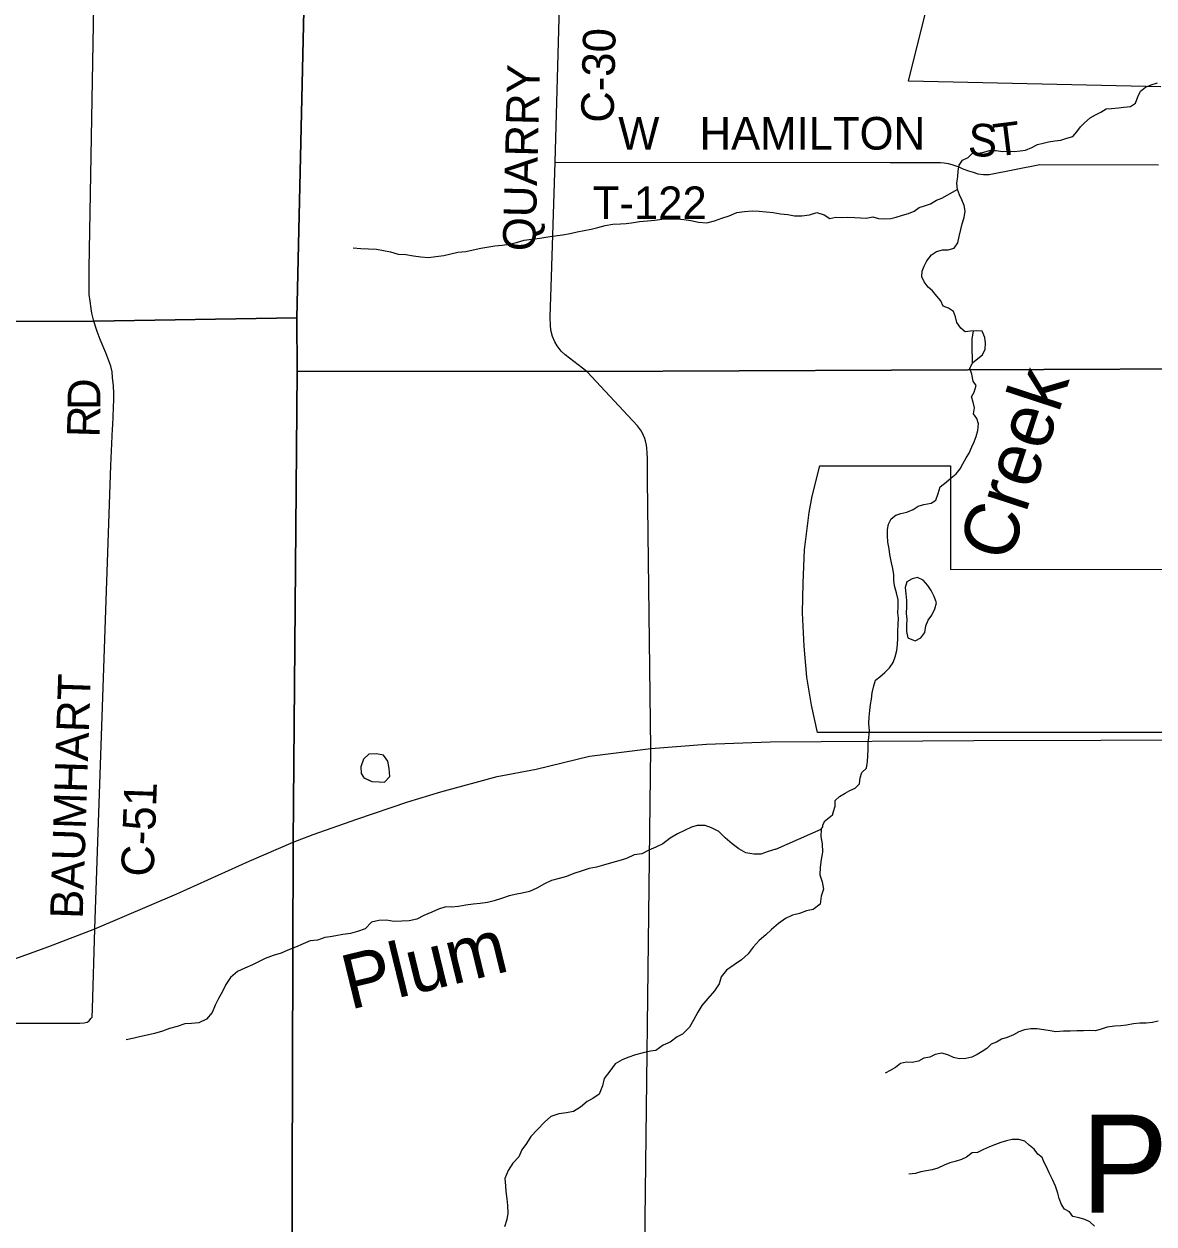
# Model space of a CAD drawing. Extents: x 1857828 to 2277390, y 930619 to 1324581.
# Drawn here: x 2029836 to 2040223, y 1185158 to 1196191 of the extents above; entities that cross this region are included whole.
import ezdxf

# ---------------------------------------------------------------- set-up
doc = ezdxf.new("R2010")
doc.units = 0
for name, color, linetype in [('GM_X_Corporation', 7, 'Continuous'), ('GM_X_County_Road', 7, 'Continuous'), ('GM_X_County_Road_Text', 7, 'Continuous'), ('GM_X_Minor_Lake', 7, 'Continuous'), ('GM_X_Minor_River', 7, 'Continuous'), ('GM_X_Minor_River_Text', 7, 'Continuous'), ('GM_X_Township', 7, 'Continuous'), ('GM_X_Township_Road', 7, 'Continuous'), ('GM_X_Township_Road_Text', 7, 'Continuous'), ('GM_X_Township_Text', 7, 'Continuous'), ('GM_X_US_Route', 7, 'Continuous')]:
    doc.layers.add(name, color=color, linetype=linetype)

msp = doc.modelspace()

# ---------------------------------------------------------------- linework, layer by layer
at = {"layer": 'GM_X_Corporation'}
for points in [[(2040286, 1195613), (2037966, 1195665), (2039183, 1200555), (2040495, 1200517)], [(2042156, 1189676), (2037129, 1189677), (2037076, 1189928), (2037032, 1190186), (2037009, 1190471), (2036993, 1190776), (2036998, 1191050), (2037012, 1191357), (2037034, 1191554), (2037053, 1191700), (2037082, 1191849), (2037152, 1192128), (2038354, 1192128), (2038354, 1191177), (2041543, 1191179)]]:
    msp.add_lwpolyline(points, dxfattribs=at)
at = {"layer": 'GM_X_County_Road'}
for points in [[(2035012, 1192993), (2035009, 1192996), (2034809, 1193148), (2034773, 1193184), (2034737, 1193232), (2034717, 1193268), (2034695, 1193318), (2034681, 1193365), (2034675, 1193411), (2034673, 1193503), (2034682, 1193770), (2034719, 1194920), (2034866, 1200209), (2035072, 1208242)], [(2030435, 1193942), (2030511, 1198257)], [(2030490, 1193421), (2030484, 1193440), (2030478, 1193460), (2030468, 1193496), (2030460, 1193532), (2030452, 1193576), (2030444, 1193643), (2030436, 1193705), (2030434, 1193773), (2030435, 1193909), (2030435, 1193941), (2030435, 1193942)], [(2030651, 1192502), (2030661, 1192741), (2030661, 1192795), (2030657, 1192864), (2030649, 1192942), (2030645, 1192994), (2030635, 1193044), (2030587, 1193167), (2030536, 1193289), (2030508, 1193363), (2030490, 1193419), (2030490, 1193421)], [(2035534, 1184184), (2035597, 1189529), (2035567, 1192000), (2035567, 1192195), (2035565, 1192247), (2035562, 1192291), (2035558, 1192319), (2035550, 1192357), (2035544, 1192381), (2035532, 1192408), (2035512, 1192446), (2035474, 1192496), (2035386, 1192592), (2035012, 1192993)], [(2030488, 1187873), (2030635, 1192131), (2030650, 1192470), (2030651, 1192502), (2030651, 1192502)]]:
    msp.add_lwpolyline(points, dxfattribs=at)
at = {"layer": 'GM_X_Minor_Lake'}
for points in [[(2038050, 1191101), (2038000, 1191091), (2037952, 1191061), (2037935, 1191011), (2037943, 1190951), (2037947, 1190892), (2037947, 1190832), (2037946, 1190772), (2037952, 1190718), (2037948, 1190664), (2037948, 1190606), (2037959, 1190546), (2038011, 1190525), (2038028, 1190521)], [(2038050, 1191101), (2038000, 1191091), (2037952, 1191061), (2037935, 1191011), (2037943, 1190951), (2037947, 1190892), (2037947, 1190832), (2037946, 1190772), (2037952, 1190718), (2037948, 1190664), (2037948, 1190606), (2037959, 1190546), (2038011, 1190525), (2038028, 1190521)], [(2038027, 1190521), (2038079, 1190547), (2038118, 1190597), (2038126, 1190659), (2038146, 1190709), (2038180, 1190757), (2038208, 1190813), (2038225, 1190869), (2038203, 1190927), (2038175, 1190982), (2038143, 1191030), (2038102, 1191078), (2038050, 1191101)], [(2038028, 1190521), (2038079, 1190547), (2038118, 1190597), (2038126, 1190659), (2038146, 1190709), (2038180, 1190757), (2038208, 1190813), (2038225, 1190869), (2038203, 1190927), (2038175, 1190982), (2038143, 1191030), (2038102, 1191078), (2038050, 1191101)], [(2033179, 1189414), (2033141, 1189468), (2033077, 1189481), (2033007, 1189478), (2032956, 1189432), (2032931, 1189362), (2032934, 1189300), (2032958, 1189266), (2032961, 1189260)], [(2033179, 1189414), (2033141, 1189468), (2033077, 1189481), (2033007, 1189478), (2032956, 1189432), (2032931, 1189362), (2032934, 1189300), (2032958, 1189266), (2032962, 1189259)], [(2032961, 1189260), (2033032, 1189227), (2033100, 1189222), (2033150, 1189219), (2033199, 1189273), (2033192, 1189345), (2033179, 1189414)], [(2032962, 1189260), (2033032, 1189227), (2033100, 1189222), (2033150, 1189219), (2033199, 1189273), (2033192, 1189345), (2033179, 1189414)]]:
    msp.add_lwpolyline(points, dxfattribs=at)
at = {"layer": 'GM_X_Minor_River'}
for points in [[(2038286, 1193597), (2038264, 1193645), (2038226, 1193687), (2038188, 1193737), (2038146, 1193771), (2038110, 1193821), (2038090, 1193867), (2038092, 1193917), (2038112, 1193963), (2038135, 1194012), (2038177, 1194068), (2038223, 1194098), (2038279, 1194116), (2038331, 1194114), (2038385, 1194130), (2038419, 1194180), (2038431, 1194237), (2038449, 1194301), (2038461, 1194355), (2038477, 1194413), (2038486, 1194471), (2038478, 1194521), (2038456, 1194573), (2038434, 1194620), (2038418, 1194670), (2038412, 1194728), (2038420, 1194788), (2038424, 1194840), (2038433, 1194894), (2038463, 1194940), (2038515, 1194962), (2038553, 1194999), (2038609, 1195003), (2038659, 1195013), (2038711, 1195027), (2038771, 1195029), (2038831, 1195017), (2038887, 1195023), (2038941, 1195019), (2038993, 1195025), (2039043, 1195031), (2039101, 1195054), (2039153, 1195082), (2039203, 1195096), (2039255, 1195106), (2039313, 1195116), (2039367, 1195122), (2039423, 1195140), (2039477, 1195156), (2039515, 1195200), (2039547, 1195245), (2039585, 1195281), (2039635, 1195329), (2039685, 1195357), (2039734, 1195379), (2039784, 1195411), (2039834, 1195413), (2039896, 1195420), (2039946, 1195426), (2040006, 1195432), (2040052, 1195464), (2040074, 1195522), (2040100, 1195574), (2040144, 1195610), (2040198, 1195630), (2040254, 1195651)], [(2037243, 1194402), (2037298, 1194415), (2037352, 1194411), (2037402, 1194414), (2037472, 1194412), (2037526, 1194408), (2037576, 1194406), (2037640, 1194418), (2037690, 1194404), (2037747, 1194398), (2037803, 1194404), (2037852, 1194414), (2037910, 1194434), (2037966, 1194448), (2038018, 1194471), (2038064, 1194503), (2038114, 1194519), (2038168, 1194537), (2038224, 1194571), (2038274, 1194589), (2038322, 1194617), (2038419, 1194672)], [(2032861, 1194133), (2032933, 1194126), (2033004, 1194125), (2033076, 1194121), (2033140, 1194108), (2033206, 1194095), (2033274, 1194076), (2033347, 1194071), (2033417, 1194060), (2033485, 1194050), (2033553, 1194043), (2033621, 1194052), (2033694, 1194061), (2033760, 1194078), (2033825, 1194092), (2033897, 1194099), (2033966, 1194114), (2034034, 1194131), (2034163, 1194150), (2034231, 1194157), (2034296, 1194168), (2034362, 1194182), (2034433, 1194203), (2034505, 1194214), (2034577, 1194221), (2034650, 1194234), (2034720, 1194244), (2034787, 1194253), (2034855, 1194266), (2034922, 1194279), (2034984, 1194293), (2035048, 1194306), (2035111, 1194319), (2035179, 1194337), (2035250, 1194350), (2035320, 1194353), (2035370, 1194356), (2035421, 1194364), (2035493, 1194375), (2035566, 1194380), (2035634, 1194387), (2035698, 1194395), (2035767, 1194400), (2035839, 1194399), (2035901, 1194394), (2035967, 1194385), (2036037, 1194368), (2036112, 1194364), (2036182, 1194381), (2036251, 1194406), (2036319, 1194427), (2036390, 1194457), (2036458, 1194468), (2036529, 1194473), (2036595, 1194470), (2036659, 1194465), (2036721, 1194457), (2036789, 1194446), (2036856, 1194439), (2036918, 1194426), (2036986, 1194427), (2037056, 1194437), (2037125, 1194458), (2037191, 1194437), (2037243, 1194402)], [(2037269, 1188917), (2037277, 1188950), (2037291, 1189000), (2037293, 1189053), (2037331, 1189089), (2037383, 1189119), (2037427, 1189143), (2037477, 1189165), (2037515, 1189205), (2037521, 1189259), (2037538, 1189310), (2037582, 1189348), (2037590, 1189410), (2037592, 1189462), (2037596, 1189522), (2037596, 1189580), (2037602, 1189632), (2037608, 1189693), (2037601, 1189759), (2037605, 1189819), (2037611, 1189879), (2037617, 1189935), (2037625, 1189985), (2037633, 1190043), (2037647, 1190106), (2037662, 1190158), (2037702, 1190190), (2037750, 1190230), (2037792, 1190272), (2037826, 1190322), (2037844, 1190374), (2037858, 1190431), (2037866, 1190485), (2037868, 1190543), (2037867, 1190609), (2037871, 1190669), (2037875, 1190727), (2037869, 1190777), (2037873, 1190832), (2037871, 1190898), (2037855, 1190962), (2037838, 1191026), (2037832, 1191078), (2037832, 1191128), (2037822, 1191186), (2037810, 1191237), (2037796, 1191313), (2037788, 1191367), (2037777, 1191427), (2037775, 1191489), (2037775, 1191543), (2037783, 1191593), (2037807, 1191641), (2037849, 1191674), (2037897, 1191690), (2037951, 1191704), (2038009, 1191726), (2038055, 1191758), (2038109, 1191774), (2038175, 1191784), (2038217, 1191814), (2038238, 1191873), (2038258, 1191935), (2038314, 1191977), (2038360, 1192017), (2038404, 1192055), (2038442, 1192101), (2038466, 1192146), (2038498, 1192202), (2038524, 1192246), (2038548, 1192304), (2038571, 1192348), (2038589, 1192398), (2038603, 1192453), (2038611, 1192515), (2038595, 1192565), (2038565, 1192607), (2038573, 1192661), (2038561, 1192715), (2038546, 1192763), (2038570, 1192807), (2038590, 1192866), (2038562, 1192908), (2038548, 1192970), (2038530, 1193022), (2038554, 1193076), (2038604, 1193116), (2038646, 1193150), (2038671, 1193202), (2038673, 1193255), (2038669, 1193309), (2038643, 1193367), (2038591, 1193371), (2038537, 1193367), (2038487, 1193361), (2038447, 1193395), (2038411, 1193447), (2038399, 1193499), (2038379, 1193547), (2038335, 1193579), (2038286, 1193597)], [(2038554, 1193076), (2038556, 1193130), (2038553, 1193184), (2038553, 1193234), (2038551, 1193292), (2038565, 1193370)], [(2037269, 1188918), (2037191, 1188856), (2037177, 1188822), (2037176, 1188811), (2037162, 1188787)], [(2036746, 1188605), (2036677, 1188584), (2036609, 1188558), (2036545, 1188557), (2036472, 1188572), (2036407, 1188607), (2036345, 1188652), (2036281, 1188709), (2036224, 1188766), (2036156, 1188801), (2036096, 1188823), (2036023, 1188822), (2035973, 1188807), (2035844, 1188744), (2035775, 1188705), (2035708, 1188655), (2035644, 1188624), (2035579, 1188595), (2035516, 1188561), (2035444, 1188552), (2035373, 1188519), (2035305, 1188496), (2035236, 1188478), (2035162, 1188457), (2035097, 1188440), (2035031, 1188427), (2034958, 1188403), (2034889, 1188382), (2034823, 1188353), (2034754, 1188336), (2034686, 1188316), (2034619, 1188287), (2034550, 1188246), (2034484, 1188214), (2034415, 1188199), (2034365, 1188192), (2034295, 1188176), (2034226, 1188151), (2034159, 1188128), (2034095, 1188115), (2034029, 1188105), (2033964, 1188098), (2033898, 1188091), (2033829, 1188078), (2033765, 1188072), (2033715, 1188073), (2033646, 1188054), (2033584, 1188024), (2033511, 1187995), (2033446, 1187960), (2033376, 1187945), (2033308, 1187943), (2033235, 1187940), (2033167, 1187951), (2033097, 1187950), (2033030, 1187933), (2032971, 1187873), (2032901, 1187848), (2032838, 1187830), (2032768, 1187821), (2032703, 1187808), (2032651, 1187797), (2032601, 1187791), (2032534, 1187768), (2032466, 1187761), (2032401, 1187735), (2032331, 1187702), (2032260, 1187677), (2032199, 1187647), (2032125, 1187628), (2032054, 1187599), (2032004, 1187575), (2031937, 1187540), (2031866, 1187509), (2031798, 1187480), (2031735, 1187424), (2031692, 1187360), (2031659, 1187295), (2031624, 1187233), (2031593, 1187171), (2031564, 1187103), (2031513, 1187042), (2031443, 1187008), (2031374, 1187003), (2031314, 1186998), (2031243, 1186974), (2031173, 1186957), (2031108, 1186930), (2031034, 1186911), (2030967, 1186895), (2030897, 1186880), (2030847, 1186867), (2030774, 1186852)], [(2036746, 1188605), (2037164, 1188789), (2037161, 1188720), (2037172, 1188652), (2037175, 1188578), (2037165, 1188510), (2037154, 1188440), (2037153, 1188369), (2037172, 1188305), (2037185, 1188236), (2037163, 1188173), (2037156, 1188100), (2037091, 1188051), (2037030, 1188036), (2036966, 1188014), (2036901, 1187997), (2036835, 1187966), (2036772, 1187920), (2036707, 1187867), (2036656, 1187817), (2036595, 1187766), (2036538, 1187702), (2036493, 1187641), (2036431, 1187587), (2036364, 1187542), (2036293, 1187491), (2036244, 1187431), (2036227, 1187367), (2036184, 1187301), (2036123, 1187230), (2036068, 1187168), (2036029, 1187106), (2035992, 1187039), (2035953, 1186967), (2035890, 1186905), (2035840, 1186878), (2035775, 1186830), (2035710, 1186801), (2035645, 1186754), (2035595, 1186746), (2035527, 1186733), (2035458, 1186714), (2035385, 1186689), (2035335, 1186669), (2035270, 1186632), (2035221, 1186562), (2035168, 1186495), (2035153, 1186428), (2035122, 1186353), (2035064, 1186311), (2035013, 1186284), (2034950, 1186234), (2034887, 1186193), (2034823, 1186180), (2034751, 1186172), (2034680, 1186147), (2034619, 1186094), (2034556, 1186026), (2034495, 1185963), (2034454, 1185897), (2034413, 1185839), (2034386, 1185775), (2034330, 1185718), (2034285, 1185650), (2034256, 1185576), (2034261, 1185508), (2034266, 1185456), (2034273, 1185391), (2034281, 1185329), (2034284, 1185257), (2034273, 1185201), (2034252, 1185133)], [(2040262, 1187024), (2040210, 1187012), (2040152, 1187006), (2040092, 1187006), (2040034, 1186998), (2039970, 1186987), (2039918, 1186981), (2039860, 1186977), (2039794, 1186967), (2039738, 1186951), (2039686, 1186933), (2039632, 1186937), (2039574, 1186935), (2039514, 1186933), (2039454, 1186931), (2039390, 1186930), (2039322, 1186926), (2039270, 1186934), (2039210, 1186944), (2039148, 1186954), (2039090, 1186954), (2039034, 1186942), (2038982, 1186926), (2038932, 1186896), (2038874, 1186872)], [(2038874, 1186872), (2038822, 1186857), (2038776, 1186829), (2038728, 1186811), (2038688, 1186771), (2038643, 1186743), (2038599, 1186717), (2038549, 1186691), (2038495, 1186681), (2038433, 1186676), (2038379, 1186688), (2038327, 1186714), (2038273, 1186730), (2038211, 1186716), (2038163, 1186692), (2038107, 1186682), (2038059, 1186656), (2037999, 1186642), (2037947, 1186646), (2037893, 1186634), (2037847, 1186597), (2037797, 1186569), (2037753, 1186545)], [(2039676, 1185137), (2039632, 1185179), (2039586, 1185199), (2039536, 1185215), (2039478, 1185227), (2039448, 1185271), (2039402, 1185295), (2039372, 1185337), (2039352, 1185393), (2039338, 1185443), (2039317, 1185505), (2039289, 1185567), (2039261, 1185629), (2039239, 1185679), (2039215, 1185723), (2039195, 1185769), (2039155, 1185801), (2039121, 1185846), (2039075, 1185884), (2039036, 1185920), (2038980, 1185934), (2038920, 1185935), (2038868, 1185923), (2038814, 1185909), (2038765, 1185889), (2038711, 1185867), (2038657, 1185843), (2038601, 1185817), (2038551, 1185813), (2038499, 1185774), (2038453, 1185752), (2038397, 1185732), (2038345, 1185722), (2038293, 1185700), (2038235, 1185672), (2038185, 1185656), (2038131, 1185646), (2038081, 1185638), (2038031, 1185623), (2037971, 1185615)]]:
    msp.add_lwpolyline(points, dxfattribs=at)
at = {"layer": 'GM_X_Township'}
for points in [[(2032612, 1216299), (2032548, 1208287), (2032474, 1199137), (2032345, 1193489), (2030478, 1193460), (2026607, 1193454)], [(2060294, 1215683), (2060204, 1207259), (2060140, 1201172), (2060131, 1200354), (2060127, 1199971), (2060075, 1195021), (2060043, 1193100), (2056703, 1193080), (2052996, 1193078), (2052905, 1193059), (2046211, 1193046), (2035009, 1192996), (2032348, 1192998), (2032345, 1193489), (2032474, 1199137), (2032548, 1208287), (2032612, 1216299)], [(2026607, 1193454), (2030478, 1193460), (2032345, 1193489), (2032348, 1192998), (2032309, 1188668), (2032281, 1179371), (2032243, 1167507), (2032206, 1165870), (2028230, 1165900)]]:
    msp.add_lwpolyline(points, dxfattribs=at)
msp.add_lwpolyline([(2032206, 1165870), (2032243, 1167507), (2032281, 1179371), (2032309, 1188668), (2032348, 1192998), (2035009, 1192996), (2046211, 1193046), (2052905, 1193059), (2052996, 1193078), (2056703, 1193080), (2060043, 1193100), (2060012, 1189567), (2060011, 1189355), (2059891, 1179593), (2059723, 1165822), (2056293, 1165821), (2053083, 1165829), (2051080, 1165830), (2046516, 1165826), (2039516, 1165835), (2032339, 1165871)], close=True, dxfattribs=at)
at = {"layer": 'GM_X_Township_Road'}
for points in [[(2034719, 1194920), (2037797, 1194917)], [(2037797, 1194917), (2038202, 1194916), (2038260, 1194917), (2038294, 1194913), (2038332, 1194909), (2038364, 1194899), (2038428, 1194877), (2038466, 1194859), (2038518, 1194841), (2038560, 1194829), (2038604, 1194813), (2038656, 1194808), (2038708, 1194808), (2039174, 1194900), (2040265, 1194897)], [(2027838, 1187131), (2027847, 1187082), (2027855, 1187060), (2027873, 1187032), (2027889, 1187016), (2027907, 1187006), (2027931, 1187002), (2027991, 1187004), (2030348, 1187005), (2030390, 1187007), (2030416, 1187013), (2030436, 1187027), (2030450, 1187047), (2030462, 1187059), (2030466, 1187135), (2030488, 1187873)]]:
    msp.add_lwpolyline(points, dxfattribs=at)
at = {"layer": 'GM_X_US_Route'}
msp.add_lwpolyline([(2029642, 1187555), (2030063, 1187710), (2030488, 1187873), (2031240, 1188195), (2031905, 1188494), (2032309, 1188668), (2032493, 1188738), (2032894, 1188881), (2033363, 1189040), (2033666, 1189133), (2034185, 1189274), (2034545, 1189340), (2035034, 1189459), (2035597, 1189529), (2036111, 1189571), (2036696, 1189592), (2038568, 1189603), (2043240, 1189615), (2043271, 1189616)], dxfattribs=at)

# ---------------------------------------------------------------- texts
at = {"layer": 'GM_X_County_Road_Text'}
for s, rotation, p in [('C-30', 88.6287, (2035255, 1195280)), ('QUARRY', 88.5356, (2034536, 1194099)), ('D', 89.6798, (2030537, 1192642)), ('R', 88.2278, (2030529, 1192387)), ('BAUMHART', 88.079, (2030375, 1187961)), ('C-51', 87.9422, (2031027, 1188348))]:
    msp.add_text(s, height=300, rotation=rotation, dxfattribs=at).set_placement(p)
at = {"layer": 'GM_X_Minor_River_Text'}
for s, rotation, p in [('Creek', 71.8704, (2038894, 1191227)), ('Plum', 13.7044, (2032832, 1187127))]:
    msp.add_text(s, height=500.3, rotation=rotation, dxfattribs=at).set_placement(p)
at = {"layer": 'GM_X_Township_Road_Text'}
for s, rotation, p in [('W', 0, (2035298, 1195036)), ('HAMILTON', 0, (2036046, 1195036)), ('S', 356.9195, (2038508, 1194980)), ('T', 7.1698, (2038768, 1194971)), ('T-122', 0, (2035064, 1194397))]:
    msp.add_text(s, height=300, rotation=rotation, dxfattribs=at).set_placement(p)
at = {"layer": 'GM_X_Township_Text'}
msp.add_text('PITTSFIELD', height=900, rotation=0, dxfattribs=at).set_placement((2039551, 1185264))

doc.saveas('drawing.dxf')
